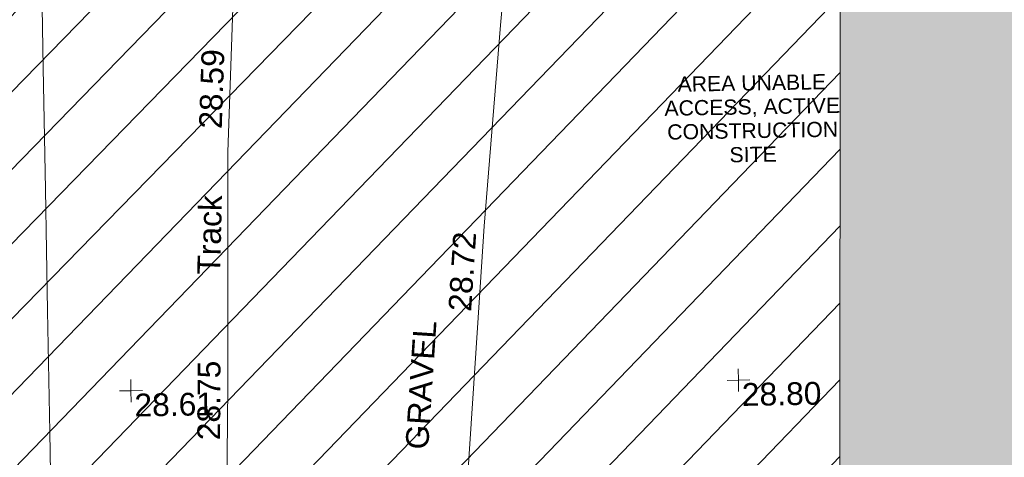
# Model space of a CAD drawing. Header units: millimetres. Extents: x -287732 to 520720, y -103372 to 287754.
# Tile 264 of 380: x 3509 to 19717, y 153598 to 160804. Entities that reach past the tile are written whole.
import ezdxf

# ---------------------------------------------------------------- set-up
doc = ezdxf.new("R2010")
doc.units = ezdxf.units.MM
doc.linetypes.add('IMPORT-HIDDEN2 _3_', pattern=[4762.5, 3175, -1587.5])
doc.linetypes.add('IMPORT-UG_ELEC_STREET LIGHTING_QLB2 _2_', pattern=[2700, 1500, -300.0000000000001, 0, -250, 150, -300.0000000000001, 0, -200])
for name, color, linetype, lineweight, true_color in [('00_UAV_LEVEL_SPOT', 7, 'Continuous', 9, 0x666666), ('00_UAV_TRACK', 7, 'Continuous', 9, 0x666666), ('01_DTM_CONTOUR_MNR', 7, 'Continuous', 9, 0xa5a552), ('12333-PUM-2D-U-0001-C01 - Rev2_REVIT IMPORT_dwg', 7, 'Continuous', 9, 0x767676), ('A_RHA_Line', 7, 'Continuous', 9, 0x00a600), ('PUM-CHAMBER EXTENTS', 6, 'IMPORT-HIDDEN2 _3_', 9, 0xff00ff), ('PUM-UNABLE TO SURVEY', 190, 'Continuous', 9, 0x7f00ff)]:
    doc.layers.add(name, color=color, linetype=linetype, lineweight=lineweight, true_color=true_color)
doc.layers.add('00_UAV_SURVEY_TEXT', color=7, linetype='Continuous', lineweight=9)
doc.layers.add('A_RHA_Detail', color=7, linetype='Continuous', lineweight=9)
doc.styles.add('Arial_1', font='arial.ttf', dxfattribs={"height": 250})
doc.styles.add('Swis721 Lt BT_2', font='swissl.ttf', dxfattribs={"height": 375})

# ---------------------------------------------------------------- blocks, each defined once
blk = doc.blocks.new('12333-PUM-2D-U-0001-C01 - Rev2_REVIT IMPORT_dwg_UAV-2077255-Site Location Plan Proposed')
at = {"layer": '00_UAV_LEVEL_SPOT', "color": 254, "true_color": 0xcccccc, "flags": 128}
for points in [[(500.0000000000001, 0), (0, 0), (0, 500.0000000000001)], [(0, -500.0000000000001), (0, 0), (-500.0000000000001, 0)]]:
    blk.add_lwpolyline(points, dxfattribs=at)
blk = doc.blocks.new('12333-PUM-2D-U-0001-C01 - Rev2_REVIT IMPORT_dwg_MGS62954_T2_Galway_ITM_3d_Rev1-2077680-Site Location Plan Proposed')
at = {"layer": '00_UAV_TRACK', "color": 254, "true_color": 0xcccccc, "flags": 128}
for points in [[(533911462.4842073, 725704468.6628214), (533911566.315386, 725708905.0027132), (533911592.7328944, 725710033.7296306), (533911659.7328944, 725713879.7296307), (533911660.8333362, 725713900.9342701), (533911841.3799398, 725717379.9233718), (533911941.4528909, 725718892.4186898), (533911943.0127514, 725718915.9943098), (533911943.7328944, 725718922.7296307), (533911998.9246813, 725719352.2799839), (533912072.0557572, 725719779.1423563), (533912162.997826, 725720202.5678861), (533912271.5913438, 725720621.8137413), (533912397.6458011, 725721036.1444219), (533912497.7691253, 725721317.5551151)], [(533915304.2007977, 725705957.182209), (533915718.7920698, 725710938.3943923), (533915857.7325002, 725712607.7295002), (533916188.0051365, 725715915.1207306), (533916211.7325001, 725716152.7295003), (533916227.7120376, 725716309.0878901), (533916266.4801832, 725716607.5468528), (533916315.9368872, 725716904.4218365), (533916376.0184018, 725717199.3301833), (533916446.6472853, 725717491.8917708), (533916527.7325003, 725717781.7295003), (533916608.473408, 725718036.6880921), (533916709.0104488, 725718320.3657699), (533916819.6656474, 725718600.2517265), (533916940.2963743, 725718875.9852017), (533917070.7471421, 725719147.2107879), (533917140.8481579, 725719280.4892988)]]:
    blk.add_lwpolyline(points, dxfattribs=at)
at = {"layer": '01_DTM_CONTOUR_MNR', "color": 254, "true_color": 0xcccccc, "flags": 128}
blk.add_lwpolyline([(533908650.0000001, 725707340.0000001), (533908650.0000001, 725709340.0000001), (533908650.0000001, 725711340.0000001), (533908650.0000001, 725713340.0000001), (533908650.0000001, 725715340.0000001), (533908650.0000001, 725717340.0000001)], dxfattribs=at)
at = {"xscale": 0.375, "yscale": 0.375, "zscale": 0.375}
for p in [(533910000.0000001, 725710000.0000001), (533920000.0000001, 725710000.0000001)]:
    blk.add_blockref('12333-PUM-2D-U-0001-C01 - Rev2_REVIT IMPORT_dwg_UAV-2077255-Site Location Plan Proposed', p, dxfattribs=at)
at = {"layer": '00_UAV_LEVEL_SPOT', "char_height": 375, "width": 1495.902363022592, "attachment_point": 1, "line_spacing_factor": 1.005061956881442, "style": 'Swis721 Lt BT_2'}
for s, insert in [('28.61', (533910051.8765643, 725709949.1441547)), ('28.80', (533920051.8765643, 725709949.1441547))]:
    blk.add_mtext(s, dxfattribs=dict(at, insert=insert))
at = {"layer": '00_UAV_SURVEY_TEXT', "color": 251, "true_color": 0x666666, "insert": (533914498.5212068, 725708968.5259348), "char_height": 375, "width": 2322.210334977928, "attachment_point": 1, "rotation": 85.21956029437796, "line_spacing_factor": 1.005061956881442, "style": 'Swis721 Lt BT_2'}
blk.add_mtext('GRAVEL', dxfattribs=at)
at = {"layer": '00_UAV_TRACK', "char_height": 375, "attachment_point": 1, "line_spacing_factor": 1.005061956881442, "style": 'Swis721 Lt BT_2'}
for s, insert, width, rotation in [('28.59', (533911194.1015664, 725714300.113428), 1495.902363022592, 87.02922707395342), ('Track', (533911122.4832916, 725711898.7236041), 1486.404570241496, 87.4327833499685), ('28.72', (533915246.0049781, 725711228.6093651), 1495.902363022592, 85.24218118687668), ('28.75', (533911077.0709326, 725709166.5217931), 1495.902363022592, 88.65925457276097)]:
    blk.add_mtext(s, dxfattribs=dict(at, insert=insert, width=width, rotation=rotation))
blk = doc.blocks.new('12333-PUM-2D-U-0001-C01 - Rev2_REVIT IMPORT_dwg-1620468-Site Location Plan Proposed')
at = {"layer": 'PUM-CHAMBER EXTENTS', "true_color": 0xfff4d4}
h = blk.add_hatch(dxfattribs=at)
h.set_pattern_fill('FP_14', style=0, pattern_type=2)
h.set_pattern_definition([(45, (-533641079.65, -725615854.3560001), (-618.7184335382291, 618.7184335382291), [])])
h.paths.add_polyline_path([(351699.7223387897, 60394.56140982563), (351708.9931529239, 60906.25732130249), (352393.2163071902, 60898.13015708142), (353041.6677554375, 66223.39089351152), (353206.9931679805, 73966.25732118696), (353982.8594361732, 73952.71452510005), (354317.3501528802, 76699.64382133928), (358888.3501528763, 76111.64382135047), (361222.350152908, 86809.64382132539), (361563.3501529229, 88895.64382133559), (363078.3501529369, 90435.64382137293), (363904.3501529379, 101867.6438212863), (365385.1266995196, 110525.3932341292), (365230.9820148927, 110551.7047199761), (365498.4008083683, 111226.8875165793), (365470.0968050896, 111952.5482150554), (365624.7061381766, 111926.1574136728), (366051.3501529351, 114420.6438213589), (364898.3501528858, 114331.6438213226), (360524.3501529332, 111561.643821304), (356416.7002318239, 111258.678218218), (357929.2858412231, 111182.0907012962), (360544.5530249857, 111349.5624075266), (360546.5568067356, 111049.5690885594), (355314.0187962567, 111014.6190039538), (355309.6134037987, 111177.0234435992), (355277.3501528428, 111174.6438213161), (352644.3501529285, 114141.6438213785), (338239.8330883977, 112460.2766464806), (329804.3501528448, 111555.6438213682), (319532.3501528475, 110592.6438213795), (310517.3501528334, 109863.6438213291), (302620.3501528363, 109581.6438213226), (295825.3501529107, 109566.6438213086), (279813.350152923, 106549.6438213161), (276140.8366145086, 103581.1872824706), (276061.814112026, 103425.8629484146), (271406.8224872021, 105468.1551963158), (271509.3894614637, 105701.9358727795), (267649.3501529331, 107463.6438213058), (260223.350152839, 100640.6438213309), (259796.3501529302, 72682.64382134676), (269496.3501528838, 64316.64382130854), (273776.3501529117, 63665.64382135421), (309011.3501528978, 62955.64382139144), (311037.3501528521, 62074.6438213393), (338250.4136490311, 60841.37633496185), (351699.5658924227, 60394.56660730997)])
h.paths.add_polyline_path([(268358.9909750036, 65556.86419187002), (264596.4920611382, 69167.41490751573), (264804.2082447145, 69383.87273540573), (266581.5988270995, 67470.36930634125), (268566.7072650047, 65773.32227584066), (268393.5501527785, 65592.87780161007)])
h.paths.add_polyline_path([(332379.8871528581, 67575.85382149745), (302320.8871528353, 68122.85382142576), (302332.4158496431, 68783.33241919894), (280169.8095181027, 69186.63780598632), (280330.3604934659, 78384.59702432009), (275960.0958838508, 78464.13017966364), (276108.0612945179, 86595.19465455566), (280450.151176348, 86519.40319374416), (280756.2778082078, 103341.6855813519), (302910.5740271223, 102938.5317815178), (302920.972094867, 103534.2366836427), (310787.9439886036, 103391.077438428), (310815.0515439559, 104880.7045066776), (318228.828162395, 104745.7919744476), (318301.0448391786, 108714.2766025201), (322633.8020448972, 108635.4310593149), (322539.6341878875, 103240.5581443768), (349750.1643799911, 102745.3933022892), (349310.9351529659, 74176.4228213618), (332506.0083566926, 74506.52523825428), (332420.0679097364, 69783.88557772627)])
h.paths.add_polyline_path([(262373.7501529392, 72788.24382127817), (262335.6501529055, 75226.64382126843), (265345.5501529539, 75226.64382127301), (265383.6501528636, 72864.44382129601), (265304.282726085, 72862.43451935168)])
h.paths.add_polyline_path([(261383.1501529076, 75912.44382133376), (261459.3501528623, 80789.24382130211), (267517.2501529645, 80713.04382131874), (267441.0501529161, 75836.24382126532), (261504.349508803, 75910.91930113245)])
h.paths.add_polyline_path([(302573.8228673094, 78329.5292630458), (302592.4407276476, 78963.90062831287), (306343.567266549, 78898.43991812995), (306598.9518629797, 91613.856582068), (302817.47857218, 91689.80612071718), (302824.7189976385, 92271.11380375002), (296640.3411529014, 92395.32482125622), (296360.3411528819, 78454.32482147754), (302538.3452618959, 78330.24181806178)])
h.paths.add_polyline_path([(261840.3501529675, 80865.44382132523), (261687.9501528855, 92981.24382128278), (264050.1501528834, 92981.2438213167), (264202.5501529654, 80865.44382135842), (262112.9041611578, 80865.44382132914)])
h.paths.add_polyline_path([(274664.4282881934, 104261.9875886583), (272430.0401462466, 105281.7542374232), (273799.1437452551, 104582.3695657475), (274486.1144024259, 104328.01044291)])
h.paths.add_polyline_path([(315481.3501528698, 115683.6438212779), (326437.1652111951, 116343.5766866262), (364189.3501528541, 120948.6438212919), (366744.3501529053, 124721.6438213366), (363517.3501528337, 126053.6438213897), (359872.3501529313, 126432.6438213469), (352849.3501528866, 126181.6438212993), (339104.3501528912, 124625.6438213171), (335451.3501528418, 124514.6438212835), (325145.3501528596, 123235.643821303), (319635.3501528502, 122976.6438213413), (314446.3501528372, 122493.6438213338), (313566.3501528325, 118980.6438212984), (313763.6326656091, 118640.9882366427)])
h.paths.add_polyline_path([(322305.0501529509, 119194.0438212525), (322152.6501528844, 121403.8438213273), (326724.6501528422, 121784.8438212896), (326877.0501529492, 119498.8438213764), (323355.1979920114, 119264.0536772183)])
h.paths.add_polyline_path([(328629.650152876, 120870.4438213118), (328477.2501528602, 122089.6438212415), (329810.7501529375, 122242.0438213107), (329963.150152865, 121022.843821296), (328841.381541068, 120894.6416942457)])
h.paths.add_polyline_path([(317352.0501529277, 121480.0438213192), (317352.0501529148, 121861.0438213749), (317618.7501529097, 121856.3885555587), (317618.7501529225, 121480.0438212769), (317362.3608134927, 121480.0438213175)])
h.paths.add_polyline_path([(331601.450152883, 122089.6438213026), (331144.2501529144, 122242.0438212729), (331258.5501528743, 122623.0438212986), (331715.7501528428, 122470.6438213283), (331644.5503212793, 122233.3110493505)])
blk.add_blockref('12333-PUM-2D-U-0001-C01 - Rev2_REVIT IMPORT_dwg_MGS62954_T2_Galway_ITM_3d_Rev1-2077680-Site Location Plan Proposed', (-533641079.6498471, -725615854.3561786))
at = {"layer": 'PUM-UNABLE TO SURVEY', "color": 51, "true_color": 0xffff7f, "insert": (279226.7066630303, 99160.62330419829), "char_height": 250, "width": 3428.043514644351, "attachment_point": 2, "line_spacing_factor": 0.9417779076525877, "style": 'Arial_1'}
blk.add_mtext('AREA UNABLE\\PACCESS, ACTIVE\\PCONSTRUCTION\\PSITE', dxfattribs=at)

msp = doc.modelspace()

# ---------------------------------------------------------------- hatches: boundary and pattern name
at = {"layer": 'A_RHA_Detail', "true_color": 0xc0c0c0}
h = msp.add_hatch(color=9, dxfattribs=at)
h.paths.add_polyline_path([(-80880.60083809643, -68502.79057078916), (-80400.865924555, -68483.41509113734), (-80400.865924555, -62984.64684185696), (-24474.85765177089, -63009.32043784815), (-24456.14471271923, -50840.30023858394), (-36622.55041039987, -50831.65104353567), (-36622.55041039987, -44228.57792613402), (-50959.0526582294, -44218.38599194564), (-50959.0526582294, -42573.78171514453), (-54563.9325804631, -42571.21897729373), (-54565.69773352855, -45054.17447474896), (-92408.82109321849, -45027.27149621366), (-92411.78875845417, -49201.74309222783), (-100061.9988811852, -49201.74309222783), (-100052.2214449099, -64852.82557838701), (-86120.90825229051, -64852.82557838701), (-86092.1662649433, -62957.90041523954), (-84861.10047608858, -62957.90041523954), (-84854.79052929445, -68240.109737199), (-80870.60226892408, -68240.10973722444)])
h.paths.add_polyline_path([(-137238.9269902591, -68461.9384092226), (-132719.7426408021, -68433.0633692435), (-132847.0731201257, -62850.04282283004), (-130454.6837966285, -62916.63108078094), (-130498.2830220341, -61355.85393642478), (-117581.136331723, -61423.42893438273), (-117492.3908565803, -49183.91309190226), (-125136.5200282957, -49178.47881952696), (-125133.572703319, -45032.61887136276), (-163007.1824077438, -45005.6942194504), (-163007.1824076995, -44090.2963411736), (-163123.8521269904, -44090.21339942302), (-163122.6389897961, -42383.75184302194), (-166563.8543419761, -42383.75184298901), (-166565.034908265, -44044.39824208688), (-193158.4656786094, -44025.49275805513), (-193195.152889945, -62863.65652504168), (-137269.7106414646, -62916.63108078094), (-137254.3708868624, -65679.90523788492)])
h.paths.add_polyline_path([(120310.9497607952, -32334.28230164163), (120312.4652266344, -31610.73011961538), (133451.2244789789, -31638.24899384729), (133469.2230092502, -19717.98315780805), (121295.7536929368, -19692.48606430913), (121319.8434528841, -8190.941560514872), (112277.0825930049, -8172.001674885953), (112263.1770823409, -14811.1234547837), (78285.85310969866, -14739.95861438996), (78292.82277619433, -8167.077575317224), (75241.99098605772, -8160.673431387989), (69355.76844233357, -8152.931592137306), (69353.6659720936, -9156.74635762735), (68372.60878945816, -9154.691552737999), (68372.60878945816, -13705.52853215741), (69333.7233474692, -13707.54156770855), (69325.07112547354, -16249.53369228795), (66623.4489111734, -16249.53369228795), (66619.79243935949, -17995.29925530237), (65989.07757494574, -17995.2992552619), (65985.44262772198, -19730.78799483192), (57152.23993377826, -19712.28702421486), (57127.42535098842, -31559.89463417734), (70277.87165424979, -31587.43801817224), (70277.87165431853, -32271.7414715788), (78263.96947909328, -32285.12944888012), (78266.62661740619, -31019.79372153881), (112335.8856506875, -31091.15111860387), (112335.8856506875, -32317.57330553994), (119781.4233959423, -32333.17321913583)])
h.paths.add_polyline_path([(7503.717409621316, -1791.439263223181), (15482.43097392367, -674.0213231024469), (15484.0826588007, 148.1327206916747), (56188.28042539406, 205.5276654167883), (56155.84326007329, 14338.3166313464), (18016.62665935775, 14236.48149539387), (17967.9025208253, 34313.18372071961), (21727.10644863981, 34324.0692624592), (21708.90974962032, 40608.10218321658), (18009.66447159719, 40608.10218321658), (17995.54603706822, 45483.75063442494), (9770.084204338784, 45420.6329473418), (3966.213879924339, 45446.76585222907), (3984.771235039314, 14176.56786832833), (1023.062455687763, 14176.56786837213), (-276.5134647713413, 14190.52623461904), (-231.6790044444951, 5968.135265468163), (-226.4491536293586, 193.7444677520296), (553.0869992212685, 183.4716499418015), (7477.609307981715, 143.2867586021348), (7488.638446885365, -674.0213231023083)])
h.paths.add_polyline_path([(77755.59663317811, 53.47451145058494), (77729.51881611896, 1699.844979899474), (94464.47132486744, 1659.976083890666), (94606.37913471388, 17991.390236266), (88810.4190114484, 18015.03260816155), (88799.89418497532, 14436.74271609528), (69413.88950349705, 14457.8773889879), (69377.35724448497, 99.62816357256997), (75241.99098605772, 67.32134432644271)])
h.paths.add_polyline_path([(61252.12079701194, 46453.95617366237), (105774.7348988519, 46472.68783506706), (105768.2642198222, 61852.61234306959), (92285.13876309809, 61852.61234306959), (92308.59670399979, 65784.30757140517), (96107.4668000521, 65767.60445243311), (96059.68081117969, 75209.20847378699), (101084.8427276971, 75071.88872764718), (104988.0046543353, 74765.36560406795), (108403.6894220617, 74363.8408943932), (112009.2703903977, 73787.25420861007), (115645.3524815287, 73049.69667206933), (116890.8108051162, 72761.69136252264), (120208.9929833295, 71893.18353872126), (120865.241739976, 71703.68484519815), (124135.6329506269, 70669.67317906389), (127435.6253142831, 69480.50055823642), (127820.4368670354, 69394.93141813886), (128274.3081769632, 69331.69585753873), (128731.8791144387, 69306.66104516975), (129189.9401488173, 69320.00258290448), (129645.2782985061, 69371.62688826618), (130094.6997111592, 69461.17185603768), (130535.0520071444, 69588.00939074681), (130963.246434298, 69751.24981927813), (131376.2795165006, 69949.74812590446), (131771.2541232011, 70182.11198903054), (132162.5575600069, 70460.5404660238), (132496.0921583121, 70741.69081113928), (132820.871367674, 71064.98072578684), (133117.4593294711, 71414.31364272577), (133383.77568926, 71787.23923950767), (133616.5473239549, 72178.5372844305), (133817.1647262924, 72590.54524898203), (133982.6025969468, 73017.89547513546), (134111.7005086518, 73457.59040801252), (134203.5529320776, 73906.54590458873), (134257.5155883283, 74361.61286216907), (134272.5462649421, 74819.5993153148), (134250.5259875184, 75277.29281745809), (134189.6227572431, 75731.48297747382), (134090.9274700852, 76178.98397757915), (133955.1324028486, 76616.65691993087), (133783.1900598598, 77041.43184345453), (133576.3064937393, 77450.32925647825), (133335.932843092, 77840.48103920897), (133063.7551572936, 78209.15055532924), (132761.6825665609, 78553.75185442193), (132431.8338935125, 78871.8678050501), (132076.5227905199, 79161.26705197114), (131698.2415080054, 79419.91966861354), (131299.6434187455, 79646.01139197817), (131093.5942456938, 79746.34209763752), (132146.0467355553, 83110.22226145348), (122787.7632953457, 86282.54285518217), (121604.3555412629, 82800.3591886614), (117095.9864227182, 83870.84033785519), (116841.9598400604, 83526.35449572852), (116120.5435466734, 91221.93611972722), (110237.7341284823, 91274.27491021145), (110194.3680786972, 90435.39030214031), (104988.0046543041, 90486.49901390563), (104973.2761846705, 94309.82427956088), (103746.1314668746, 94309.8242795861), (103839.9937121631, 122852.1474271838), (96365.09202306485, 122931.9599470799), (96350.3400238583, 123952.4168585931), (104555.5505249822, 123902.1925226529), (104607.3234458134, 120248.5396156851), (125502.5015002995, 120134.1933400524), (125662.0200253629, 137657.3796882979), (114479.5865733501, 137699.2256881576), (114382.306264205, 129149.9458158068), (104644.159003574, 129187.9975073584), (104577.9931702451, 126217.3903144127), (101184.4926406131, 126159.1566967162), (101264.6166812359, 135959.2655565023), (89967.23178808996, 135988.8856164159), (89927.63362986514, 125823.6463181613), (93630.53562302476, 125840.7948842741), (93580.65688892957, 122931.9599470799), (88697.38835376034, 122904.7310126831), (88679.3898954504, 95739.09143775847), (86378.25848996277, 95739.09143775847), (86378.18187189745, 96178.1008337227), (83279.50743284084, 96200.92083327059), (83273.62493422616, 95735.74732133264), (70169.67509619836, 95733.22421950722), (70166.26842742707, 96272.07409347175), (66674.99731294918, 96257.14073655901), (66654.74538556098, 95755.71092136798), (65784.77231079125, 95755.71092136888), (65887.65094984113, 117470.630565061), (53473.3427162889, 117487.9046429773), (53434.44066309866, 98570.46349063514), (40649.41626916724, 98570.46349063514), (40610.16711559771, 94406.01479078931), (38853.82372868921, 94410.36303440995), (38848.65589191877, 89463.65332729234), (40612.46601912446, 89518.45976927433), (40665.38257362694, 86257.73741128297), (38372.19584460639, 86305.72309285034), (38369.79374539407, 76901.0507917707), (50937.9512507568, 76944.40198294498), (50922.88567286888, 74598.78180889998), (56484.9061132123, 74588.85093771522), (56484.9061132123, 75194.85181995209), (92465.4037153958, 75233.0258166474), (92645.92783662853, 71766.64845094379), (89810.55521366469, 69362.83965827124), (85313.16173974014, 69360.94750420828), (85313.16173974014, 66907.4050808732), (75210.14498263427, 66903.15451589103), (75210.14498263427, 63815.70944550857), (70819.40014309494, 63815.70999200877), (70819.21601505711, 64253.35708059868), (69456.83415683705, 64253.35708059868), (69455.7195737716, 66901.99623166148), (61303.32856759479, 66898.5668068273), (61304.56054988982, 63970.32021231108), (70500.41048208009, 63970.32021219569), (70500.4088543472, 61852.59006207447), (61245.6438848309, 61848.69637488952), (61252.03558504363, 46656.49344428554)])
h.paths.add_polyline_path([(-17153.16561239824, 48569.32684293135), (-17153.16561224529, 60770.38083685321), (-29362.88357759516, 60774.70428694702), (-29362.88357759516, 67399.20394580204), (-43507.24466814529, 67405.01911303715), (-43488.5313307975, 69093.07334175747), (-45766.41866231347, 69109.32868388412), (-45794.3462003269, 67405.01911303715), (-47272.11273194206, 67404.2124544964), (-47272.44887633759, 66454.91798908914), (-86004.56386332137, 66468.63299519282), (-86006.66970787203, 60521.58362721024), (-92662.87722510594, 60521.58362721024), (-92665.2138765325, 50184.35611932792), (-79752.0168396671, 50179.78309939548), (-79752.016597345, 48591.4932381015), (-17157.7163123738, 48569.32845417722)])
h.paths.add_polyline_path([(-201056.4185878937, 48628.75479108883), (-138377.9751621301, 48634.64535779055), (-138377.9751621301, 50133.28201003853), (-125467.710581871, 50134.49626164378), (-125468.6909603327, 60566.1903686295), (-132186.8595614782, 60565.86652591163), (-132187.4203588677, 66533.0197876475), (-170643.3098734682, 66805.61809689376), (-170643.3098732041, 67738.78475848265), (-200340.0100486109, 67488.93693764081), (-200348.7171487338, 60827.78025104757), (-201057.5650552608, 60827.71357558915), (-201056.6510294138, 51102.04313372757)])
h.paths.add_polyline_path([(-240051.5126725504, 54769.19491160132), (-239444.490259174, 54811.10754483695), (-239186.5396223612, 54841.92927608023), (-238764.8191577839, 54940.98166103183), (-238382.4735933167, 55122.46891388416), (-237990.3402229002, 55354.87497234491), (-237269.2031023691, 55936.21515020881), (-237032.4836384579, 56225.56611516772), (-236793.0039602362, 56569.31473944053), (-236554.5880578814, 57004.26389721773), (-236432.7219585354, 57267.46508908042), (-236300.081527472, 57753.26238983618), (-236250.7285154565, 58017.17885684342), (-236235.6490609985, 58516.21786804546), (-236233.2538429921, 58987.85640053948), (-236213.7029795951, 59823.48083769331), (-236363.8287855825, 59820.86038205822), (-236634.0279869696, 60698.06075827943), (-236391.9547756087, 61432.19726339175), (-236225.4740089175, 61435.10319600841), (-236201.6036569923, 62637.68779596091), (-232563.5271750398, 62639.28734435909), (-232563.5271750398, 63049.03842404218), (-232732.1945866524, 63049.15302218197), (-232860.1521277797, 63457.95890274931), (-232731.606808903, 63914.24862697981), (-232560.8209656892, 63914.24862697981), (-232515.1276847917, 70598.00033009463), (-240628.6947849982, 70598.85496273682), (-240629.7923196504, 72350.98321577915), (-246412.6011212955, 72347.36085933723), (-246412.6011212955, 70616.45923936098), (-254449.5805725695, 70618.60952619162), (-254454.637144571, 70754.06491720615), (-254469.7140363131, 73191.66276250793), (-263883.2532625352, 73267.83063688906), (-263902.4181505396, 68260.74348553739), (-263714.8217520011, 68259.82096572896), (-263552.9672900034, 67819.65434396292), (-263719.0883117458, 67392.2068408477), (-263913.6298699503, 67392.20684284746), (-263956.7001913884, 58633.76423459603), (-260181.1963171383, 58611.22607638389), (-260192.3146983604, 56354.25111579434), (-257184.684388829, 56339.46086021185), (-257213.4419957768, 57092.93866021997), (-257338.5163846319, 57093.27331223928), (-257471.0109294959, 57531.74572308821), (-257338.5163845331, 58062.22513696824), (-257203.4956297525, 58064.06881289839), (-257173.5751889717, 58598.54056692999), (-256478.2273617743, 58575.27357994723), (-256478.2273617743, 58788.51859473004), (-256013.0091299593, 58911.92701534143), (-255397.0786664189, 58780.99767617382), (-255397.0786664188, 58595.982422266), (-243809.885361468, 58585.92793201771), (-243805.3570672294, 58352.04527760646), (-243740.939469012, 57884.52572680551), (-243619.0830608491, 57421.84877545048), (-243424.3877545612, 56943.65915412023), (-243247.1437899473, 56608.24157713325), (-243003.0710579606, 56249.99021479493), (-242732.2093200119, 55932.75703082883), (-242371.7230178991, 55603.12658811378), (-242141.255125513, 55424.88676767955), (-241804.9643037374, 55216.88439822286), (-241529.4640827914, 55077.02869055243), (-241100.6275144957, 54917.18295003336), (-240836.2134980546, 54840.82833176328), (-240453.4486195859, 54788.60784130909), (-240218.9578693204, 54777.28227442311)])
h.paths.add_polyline_path([(40276.69022552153, 59895.36417752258), (40328.62676029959, 69196.9439153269), (36588.99968785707, 69217.8245910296), (36619.46637569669, 74674.25962428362), (32264.36460078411, 74687.02318924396), (32233.48293867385, 69156.26826306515), (11916.69390495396, 69269.70959686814), (11966.66200111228, 78218.75165974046), (29087.509017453, 78123.15526808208), (29143.44567205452, 88141.1370047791), (15719.348796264, 88216.09212953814), (15732.60379610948, 90589.9978889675), (4594.294101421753, 90652.19003489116), (4525.129359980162, 78265.12250449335), (10096.76365553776, 78234.01258731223), (10077.43887221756, 74773.03821910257), (4547.641142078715, 74803.91453678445), (4465.579974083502, 60107.1600234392), (19125.89094760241, 60025.30234268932), (19139.86249374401, 62527.53804644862), (31738.59196305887, 62457.19146404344), (31724.55430858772, 59943.11609815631), (38369.79364225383, 59906.01157293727)])
h.paths.add_polyline_path([(-246083.0241259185, 72334.29150213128), (-246083.0594797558, 72334.30275087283), (-246208.2905500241, 72334.29150213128)])
h.paths.add_polyline_path([(-114575.3004830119, 112178.0758695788), (-114575.3246435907, 112178.0758695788), (-114707.2752166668, 115801.5811617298)])
h.paths.add_polyline_path([(-154699.9178765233, 101760.4080976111), (-114382.050333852, 101776.0542914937), (-114382.050333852, 106926.9360164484), (-113755.641395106, 106927.1792101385), (-113757.5507412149, 111847.2721531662), (-114431.6837526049, 111847.2721531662), (-114431.8097758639, 112178.0758695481), (-114575.3004830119, 112178.0758695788), (-114578.9984943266, 121707.2390833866), (-123056.9849702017, 121707.2390833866), (-123068.8201032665, 156452.7036899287), (-119381.2340625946, 156454.1348067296), (-119381.2340625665, 160165.8597952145), (-115501.031452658, 160167.3662801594), (-115503.3750945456, 166206.5793118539), (-132411.7987151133, 166599.6604729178), (-132411.8243278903, 166665.6603411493), (-135275.0124468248, 166664.5490317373), (-135275.0124468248, 166628.1883101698), (-135911.3205076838, 166628.1944502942), (-135911.3479256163, 166352.1604668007), (-152521.1633846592, 166345.7146753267), (-152518.3680955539, 159142.6836790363), (-150699.3133726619, 159117.9265656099), (-150758.5477087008, 122560.691203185), (-151059.2005266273, 122560.691203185), (-151061.0981347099, 121302.4374932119), (-154138.3148337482, 121372.6012653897), (-154138.3148337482, 121865.1834517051), (-154704.3888425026, 121867.2611370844), (-154688.5451973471, 119352.3937021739), (-154745.5933227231, 119352.3715636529), (-154745.5763474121, 118722.1532660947), (-160794.1544526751, 118748.7442832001), (-160794.1544526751, 119410.5425977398), (-163852.1622693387, 119422.408321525), (-163855.0715294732, 118762.2003111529), (-167568.6765459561, 118778.5256058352), (-166634.6619849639, 124395.1277019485), (-166930.050559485, 124500.0918161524), (-167568.6765459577, 124707.6250903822), (-168028.2173235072, 124841.3808647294), (-168630.5006276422, 124991.3056740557), (-169238.2056069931, 125117.4693074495), (-169850.3952285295, 125219.6772876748), (-170466.1255403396, 125297.7720169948), (-171089.11025998, 125351.8553033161), (-171704.4065937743, 125381.1774255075), (-172325.0479971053, 125386.3595015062), (-172782.2248668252, 125374.5832362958), (-173401.7764235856, 125337.4554476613), (-174109.844898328, 125263.4341236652), (-174634.1213722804, 125190.4100126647), (-175245.0145766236, 125080.719099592), (-176047.1958093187, 124895.7675260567), (-176665.4852587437, 124724.7228134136), (-177045.3001228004, 124609.1129151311), (-177631.5127792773, 124405.2077276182), (-176665.4852586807, 118818.5158794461), (-177558.9402083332, 118822.4435768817), (-177662.2853368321, 125263.4341236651), (-176365.3912351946, 126542.9270807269), (-159462.2970490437, 126319.910391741), (-157057.7396790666, 128609.0850976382), (-157060.6673204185, 136153.1661957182), (-158638.8016610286, 137740.2441626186), (-159352.3735831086, 137740.2441626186), (-161634.4140634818, 140201.1078539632), (-168727.9404945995, 140256.8191146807), (-171035.0401161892, 137942.8847305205), (-174184.1459014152, 137942.8847305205), (-176460.1167434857, 140292.2858551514), (-177341.6856934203, 140292.2858551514), (-177341.7113613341, 140358.4281613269), (-183428.5803825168, 140356.0660244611), (-185921.6385985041, 137917.4639994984), (-185921.6385985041, 131757.3091155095), (-186906.8767412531, 131756.9267733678), (-187725.3914540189, 130809.9989183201), (-187724.058890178, 127376.1828148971), (-186481.0281350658, 126304.5577463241), (-186479.4846754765, 122327.2959175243), (-185176.2828158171, 121059.4673825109), (-180304.1129154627, 121059.4673824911), (-180304.1136492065, 118802.0484409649), (-193555.3706955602, 118802.0484409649), (-193555.368699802, 133117.8341649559), (-192593.6442938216, 133118.2073819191), (-192593.6442938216, 134200.8158367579), (-192224.6284783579, 134200.9592041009), (-192225.5653014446, 136615.0101267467), (-192595.0012460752, 136615.0101267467), (-192595.4357332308, 137734.4745165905), (-193589.2709668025, 137734.4746851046), (-193589.2685988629, 147474.570583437), (-193163.2062206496, 147492.8644732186), (-192765.7252967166, 147531.087133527), (-192359.9383250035, 147589.5931622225), (-192199.8207947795, 147616.5827294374), (-191882.7548926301, 147682.9245600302), (-191568.5380070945, 147761.6632019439), (-191257.654638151, 147852.677242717), (-190828.6072909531, 148002.2045655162), (-190647.7999969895, 148070.9514233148), (-190349.7690789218, 148197.8750094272), (-190056.9509284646, 148336.4013817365), (-189769.797051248, 148486.3169427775), (-189405.3590254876, 148698.0567944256), (-189132.906026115, 148873.2749095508), (-188867.542109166, 149059.0543929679), (-188609.6764469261, 149255.1087866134), (-188354.9814055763, 149465.3525772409), (-188079.6339208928, 149713.879248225), (-187884.9836199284, 149901.8220103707), (-187545.928247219, 150265.8040604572), (-187446.29984479, 150378.3960832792), (-187241.3270201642, 150629.2310214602), (-187046.3599558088, 150887.9197697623), (-186861.6992771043, 151154.0634500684), (-186546.1373636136, 151669.829875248), (-186524.4196769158, 151707.0632450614), (-163675.2898318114, 151669.829875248), (-163687.5843045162, 148134.07679455), (-157303.6541541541, 148136.492106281), (-157303.6541541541, 155759.91501608), (-157557.4317586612, 155765.0384228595), (-157555.9168973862, 166678.0466575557), (-187009.2021991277, 166699.7464767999), (-187013.0952111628, 162054.4009359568), (-188707.17754695, 162044.5925187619), (-188705.9961892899, 155021.5333641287), (-188737.9999316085, 154650.5326604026), (-188799.0133969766, 154283.1866125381), (-188857.2045401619, 154035.4341107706), (-188966.1106131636, 153679.3368924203), (-189102.6200311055, 153332.8820747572), (-189265.8911675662, 152998.2056672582), (-189454.9174011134, 152677.371060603), (-189645.2484685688, 152421.3220123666), (-189916.9563410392, 152104.2450531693), (-190212.7041973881, 151809.4634871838), (-190530.6686598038, 151538.7947471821), (-190868.8893671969, 151293.9075915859), (-191225.281078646, 151076.3118324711), (-191597.6465194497, 150887.3490191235), (-192092.8415776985, 150682.5621956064), (-192519.2468154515, 150561.8451365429), (-192903.8930791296, 150482.240889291), (-193187.215491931, 150440.8868273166), (-193594.1866364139, 150407.1257787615), (-193594.5952989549, 151459.9895227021), (-205369.2399268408, 151455.4201247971), (-205354.4523517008, 113350.0822379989), (-207187.1580384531, 113349.3710182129), (-207184.3024929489, 105991.0636522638), (-205312.8748221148, 105991.1901500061), (-205311.2362476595, 101769.6553082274), (-175488.6451201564, 101781.2285901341), (-175488.6451201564, 110889.6985621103), (-154703.4627663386, 110897.5679794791), (-154700.2792295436, 102691.5597281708)])
h.paths.add_polyline_path([(193735.9435693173, 113047.8274774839), (208865.0938716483, 114991.0266430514), (208976.1154123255, 114126.6471160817), (216447.8967332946, 115086.3281915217), (216038.7305308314, 118271.9702413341), (232648.5073383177, 120405.3421626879), (233425.993615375, 114352.0734369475), (240632.2017567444, 115277.6440988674), (239854.8412683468, 121329.9334727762), (256406.8682407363, 123455.8879629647), (257091.7572256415, 118089.1198988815), (264572.2871227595, 119040.8180953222), (261877.8350555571, 138524.7609215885), (259178.7147038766, 138221.6086035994), (259197.3483655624, 137439.0084132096), (254686.1480587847, 136897.0007612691), (255412.6810205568, 131314.8303176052), (240852.7447969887, 129522.4514056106), (239771.0426543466, 137918.8519126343), (240649.5822431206, 138010.1984551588), (240062.3063116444, 142776.6750342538), (239165.7694642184, 142685.0143484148), (237630.9646614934, 151018.3171732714), (266172.8791088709, 154560.7889781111), (271297.1876944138, 142612.4006970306), (276531.7397502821, 144861.098714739), (274941.5029779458, 148527.9037281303), (302074.5307653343, 160134.9084326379), (300215.9323773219, 164320.1841173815), (301528.1613272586, 164907.0997989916), (300405.1237791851, 167477.8916353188), (299016.6944531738, 166945.7181824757), (295626.7488506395, 174518.754428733), (294333.0289184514, 177537.1551681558), (287288.8475947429, 174518.754428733), (289427.6893504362, 169661.0163463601), (272956.7816584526, 162557.1203578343), (271943.2187787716, 164897.4305293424), (267016.3118217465, 162764.0369715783), (268502.3094164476, 159357.0430143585), (265200.4029574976, 157946.4096681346), (226856.416695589, 153146.7821792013), (227510.3041274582, 148852.0205334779), (228280.9873165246, 141179.0007483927), (227302.3544112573, 141050.281300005), (227895.3788235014, 136433.1758633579), (228748.5501749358, 136523.8855003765), (229602.3077302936, 128023.7667641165), (217691.2359889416, 126493.8999679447), (217642.3600127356, 126874.433267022), (215138.5007311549, 126552.8357430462), (215194.9980427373, 126112.965074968), (215015.6132226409, 126089.924757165), (214840.9672575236, 127449.66446064), (192258.7012018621, 124549.1816390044), (193486.3576426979, 114991.0266430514)])
h.paths.add_polyline_path([(-78076.24187439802, 117605.5188722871), (-78076.23951902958, 117610.0871211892), (-78070.318122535, 129485.7330792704), (-74723.15926543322, 129478.385255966), (-74723.15926543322, 125435.7860624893), (-48015.64546086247, 125380.0246061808), (-47996.55031653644, 135872.5822179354), (-61198.15919578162, 135901.5630078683), (-74714.72264144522, 135923.5088764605), (-74723.6287602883, 131865.2975510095), (-78070.318122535, 131872.642169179), (-78062.97909487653, 149549.7689430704), (-58292.26570492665, 149541.5607197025), (-58292.26570491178, 148946.2407608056), (-37707.70924046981, 148937.6946533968), (-37703.30827430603, 159740.0672041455), (-44148.26955755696, 159742.7429641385), (-44148.26955755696, 162961.3319174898), (-49829.95437583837, 162961.3319174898), (-49830.92144130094, 160632.0129326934), (-78494.09026625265, 160643.9130440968), (-78494.09026625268, 161615.1537738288), (-78739.225852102, 161615.2555472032), (-78691.7919454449, 168187.9195488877), (-90844.57645036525, 168126.8149079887), (-90962.52567694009, 152686.7636277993), (-89064.97866809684, 152685.9758215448), (-89079.54115380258, 117610.0871211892), (-78374.80218507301, 117605.6428258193)])
h.paths.add_polyline_path([(69254.82576126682, 129235.9722870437), (69259.97086178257, 136167.789247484), (86068.0992678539, 136131.0235193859), (86008.66431381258, 164703.3084147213), (58789.63167882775, 164723.511581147), (58789.63167882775, 170119.2062865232), (54460.1632489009, 170122.4198087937), (54457.21717773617, 166153.279245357), (47042.2151650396, 166158.7829869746), (47041.10931533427, 164668.9097040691), (39173.27935198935, 164674.7495545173), (39172.83712618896, 164078.9539098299), (17014.87910992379, 164095.4005254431), (17002.38841206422, 147267.1142245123), (12659.63471563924, 147267.1142245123), (12653.60087534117, 139137.9291796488), (17031.41608901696, 139134.6797717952), (17024.5879174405, 129935.3194463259), (39191.34773726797, 129918.8662983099), (39191.34773726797, 129258.2867272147), (69014.0340609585, 129236.1510132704)])
h.paths.add_polyline_path([(39265.62356917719, 139467.8223435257), (33050.91021530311, 139484.1586867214), (33087.56357182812, 153427.9220784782), (39277.60130889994, 153411.6505991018), (39277.60130890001, 152830.3127277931), (43058.29603858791, 152820.3745823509), (43024.83899408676, 140092.5601633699), (39267.2657899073, 140092.5601633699)])
h.paths.add_polyline_path([(1979.548949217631, 189123.2414339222), (18699.10403225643, 189180.0465563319), (18678.46874730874, 195253.6675675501), (24349.02704561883, 195272.9334348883), (24334.96888372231, 199550.7690688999), (28829.78348974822, 199566.0403168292), (28798.3577216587, 208815.6446464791), (24334.949615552, 208806.151404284), (24333.90624841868, 209113.2475694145), (16811.59093053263, 209087.6903002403), (16806.58456499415, 208843.5909093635), (6772.293057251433, 208809.4991440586), (6797.166076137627, 201488.5780549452), (-8471.058649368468, 201436.7038490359), (-8471.058649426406, 200429.0172028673), (-11856.09020770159, 200417.5164702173), (-11823.72827009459, 190892.3684138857), (-7614.729360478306, 190906.6685966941), (-7614.729360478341, 190170.8290169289), (-4608.619189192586, 190169.2993656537), (-4608.238782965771, 190916.8832264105), (1973.379031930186, 190939.2444180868), (1977.122761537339, 189837.3456693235)])
h.paths.add_polyline_path([(-20506.22133143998, 190640.0286460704), (-20122.28942212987, 206347.1214480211), (-41550.34215551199, 207015.2557957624), (-41462.26177903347, 210449.6195896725), (-31391.41053372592, 210152.0276719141), (-31078.64493155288, 223862.5743669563), (-44305.08575743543, 224230.7972280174), (-44490.79956591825, 211865.5542346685), (-47510.12209648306, 211942.9901385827), (-47722.57925071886, 203659.0205614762), (-47076.06680548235, 203635.3001465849), (-47175.4684425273, 199531.9403872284), (-46801.21126120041, 199520.4703269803), (-46873.68175963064, 195478.5899481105), (-44600.40472248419, 195425.2559779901), (-44685.88459507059, 192243.2795180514), (-38073.99929115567, 192135.6564362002), (-38104.39995468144, 191126.972250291), (-21537.79264466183, 190668.5723412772)])
h.paths.add_polyline_path([(16801.02360973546, 195961.500137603), (9656.615133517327, 196015.1086063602), (9643.838150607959, 199513.9922857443), (11631.77992468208, 199485.8321209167), (11631.7920940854, 203322.2460456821), (16806.58456511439, 203391.4855728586), (16801.0407710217, 195984.4293109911)])
h.paths.add_polyline_path([(122084.9264926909, 200536.2570557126), (122088.1805162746, 206386.1947929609), (125211.1061638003, 206386.1947929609), (125211.1162733, 206645.8932837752), (126202.7098976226, 206645.8932838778), (126203.0204769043, 207041.0477229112), (130401.4034741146, 206979.0758390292), (130444.2691124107, 209883.280297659), (126202.8383603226, 209945.8832030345), (126203.0204769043, 214624.1281189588), (127364.791950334, 214624.1281190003), (127365.2106673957, 225380.2058567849), (126159.8599207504, 225380.2527798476), (126207.4133336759, 241475.3410923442), (119482.5411291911, 241495.8747898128), (119479.2041949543, 246182.0096278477), (109943.9121324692, 246175.2196735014), (109953.2702601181, 233033.381429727), (115000.5285021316, 233033.3814296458), (114999.579292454, 208653.4991933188), (112026.3032630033, 208653.4991933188), (112024.3519988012, 200538.6761891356), (122024.6079402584, 200536.2715596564)])
h.paths.add_polyline_path([(30087.05071580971, 200986.75440713), (38030.67179071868, 201028.6865660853), (38030.67179071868, 202922.9731660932), (38109.89531492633, 202923.3913649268), (38067.25569096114, 208827.6066631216), (38013.35839378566, 208827.6672237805), (38012.38630971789, 209012.5383931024), (30044.90685988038, 208970.480297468), (30076.83023715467, 202922.9203834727)])
h.paths.add_polyline_path([(195986.2599417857, 205661.5722736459), (202896.8751332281, 206052.0074670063), (202676.8862551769, 209945.7611691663), (195766.2710618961, 209555.3259759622)])
h.paths.add_polyline_path([(-91652.40581580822, 206392.6172135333), (-79454.24421187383, 206432.5105635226), (-79629.29258199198, 238245.6998510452), (-68904.21147484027, 238215.095164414), (-68918.55832832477, 246312.9061543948), (-68918.56040493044, 246314.0782553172), (-68756.515268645, 246312.9061543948), (-68755.20581930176, 246638.9786699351), (-79620.07671794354, 246651.3624133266), (-79606.5628449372, 247343.5411849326), (-82154.50636787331, 247318.0695596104), (-82154.50636787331, 247488.1275895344), (-91640.64698348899, 247472.5371040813), (-91638.72040628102, 246846.4753752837), (-131470.3702759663, 246641.42150215), (-131470.3702759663, 250159.5419305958), (-142857.1087886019, 250176.7939677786), (-142864.0554935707, 246220.0701029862), (-165118.8027587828, 246272.3986783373), (-165040.0492656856, 253907.936045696), (-178677.4727934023, 253929.5079730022), (-178699.5521575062, 238176.7234097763), (-138599.3373496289, 238209.4781454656), (-138548.4479938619, 206627.5237025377), (-126646.6702863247, 206572.2299428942), (-126666.6805510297, 234825.8818836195), (-124962.7180531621, 234825.9534805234), (-124969.0241559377, 234688.4891474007), (-91595.61129713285, 234664.3133306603), (-91650.87307429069, 207155.5994723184)])
h.paths.add_polyline_path([(142123.7078574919, 209113.5383730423), (152768.4446292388, 209127.3137314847), (152745.2992288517, 227012.63380935), (142100.5623961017, 226998.8584508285), (142121.8067345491, 210582.5602643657)])
h.paths.add_polyline_path([(168998.8561129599, 209274.9592350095), (169026.8416078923, 226860.3446540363), (161686.6780314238, 226876.6646907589), (161647.6783165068, 209291.3037608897), (168846.6177107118, 209275.2977201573)])
h.paths.add_polyline_path([(49761.46820719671, 218476.5678095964), (49794.00484360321, 223316.1680811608), (41274.07755982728, 223363.4010619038), (41273.58999769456, 223290.8795634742), (32187.30576796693, 223351.9666549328), (32202.10532419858, 225553.2987454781), (20081.83724695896, 225634.7833114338), (20035.26675877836, 218707.7438801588), (31566.33951793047, 218630.2204881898), (31566.12891731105, 218598.8950898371), (49750.1971391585, 218476.6435849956)])
h.paths.add_polyline_path([(162361.9830851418, 234154.05208666), (162366.6425722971, 241589.9129272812), (135261.102696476, 241630.986197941), (135249.088870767, 234197.8735112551), (160249.0277027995, 234157.4671671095)])
h.paths.add_polyline_path([(176458.8604389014, 246709.5724700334), (176516.2484477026, 252173.1529804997), (168884.2833866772, 252253.3171281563), (168934.86529241, 257068.9279575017), (164355.0504715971, 257117.0331241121), (164296.1746742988, 251511.808811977), (164416.8965511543, 251510.5407811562), (164367.8024342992, 246836.573754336), (171460.1142273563, 246762.0779818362)])

# ---------------------------------------------------------------- linework, layer by layer
at = {"layer": 'A_RHA_Line', "color": 7}
msp.add_line((17014.87910992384, 164095.4005254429), (17002.38841206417, 147267.1142245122), dxfattribs=at)

# ---------------------------------------------------------------- block references
at = {"layer": '12333-PUM-2D-U-0001-C01 - Rev2_REVIT IMPORT_dwg', "color": 254, "linetype": 'IMPORT-UG_ELEC_STREET LIGHTING_QLB2 _2_', "true_color": 0xffd4d4, "rotation": 0.9999999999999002}
msp.add_blockref('12333-PUM-2D-U-0001-C01 - Rev2_REVIT IMPORT_dwg-1620468-Site Location Plan Proposed', (-261895.0770586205, 55869.5817132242), dxfattribs=at)

doc.saveas('drawing.dxf')
